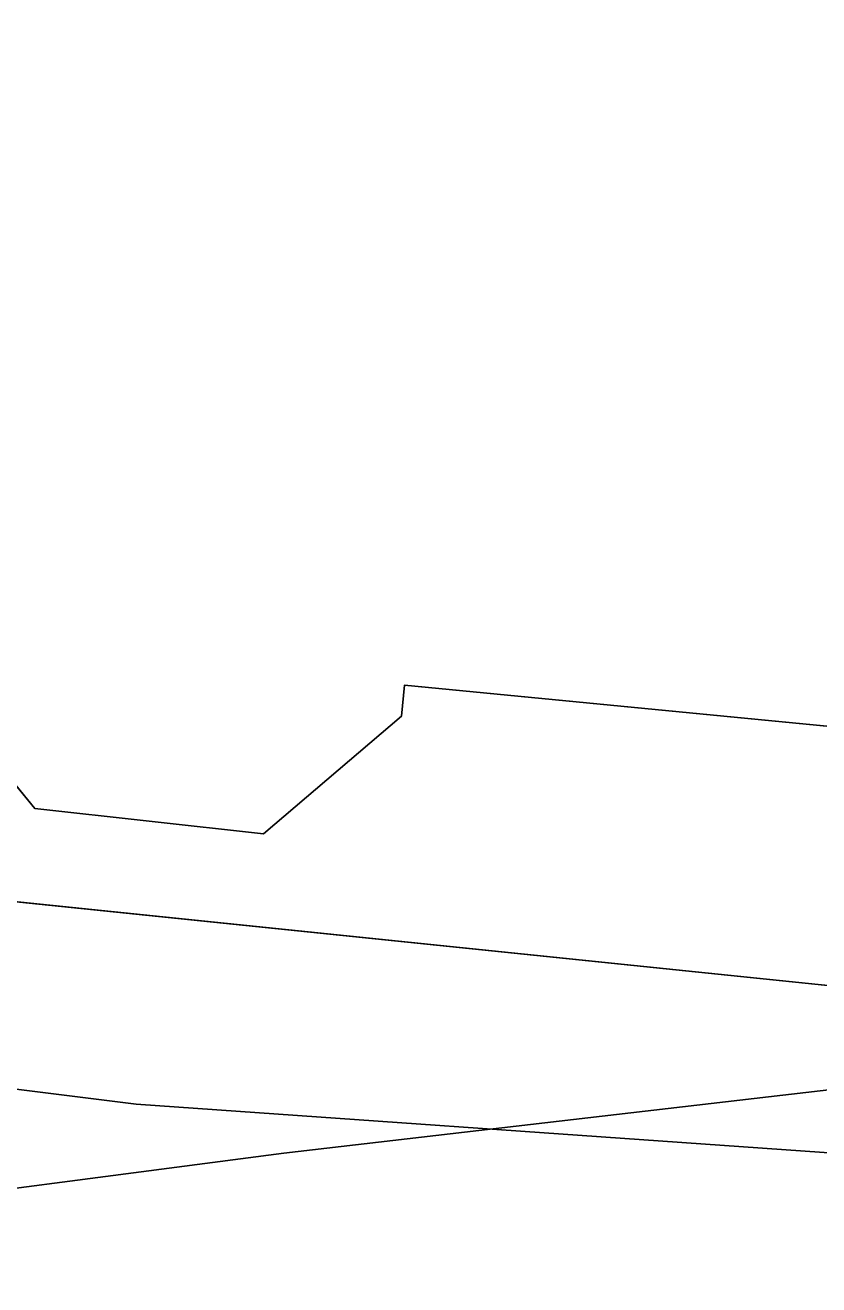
# Model space of a CAD drawing. Extents: x 6434771 to 6436222, y 5663454 to 5664782.
# Drawn here: x 6435081.18 to 6435089.56, y 5664336.72 to 5664350.03 of the extents above; entities that cross this region are included whole.
import ezdxf

# ---------------------------------------------------------------- set-up
doc = ezdxf.new("R2010")
doc.units = 0
for name, color, linetype in [('Warstwa 1', 7, 'Continuous'), ('Warstwa 12', 7, 'Continuous'), ('Warstwa 4', 7, 'Continuous'), ('Warstwa 5', 7, 'Continuous'), ('Warstwa 6', 7, 'Continuous'), ('Warstwa 7', 7, 'Continuous')]:
    doc.layers.add(name, color=color, linetype=linetype)

msp = doc.modelspace()

# ---------------------------------------------------------------- linework, layer by layer
at = {"layer": 'Warstwa 1'}
msp.add_line((6435067.287, 5664342.191), (6435097.471, 5664339.076), dxfattribs=at)
msp.add_line((6435067.287, 5664342.191), (6435097.471, 5664339.076), dxfattribs=at)
msp.add_lwpolyline([(6435093.31, 5664342.267), (6435085.189, 5664343.055), (6435085.155, 5664342.726), (6435083.699, 5664341.483), (6435081.282, 5664341.752), (6435080.09, 5664343.207)], dxfattribs=at)
at = {"layer": 'Warstwa 12'}
msp.add_lwpolyline([(6435132.438, 5664335.787), (6435124.784, 5664334.176), (6435113.592, 5664330.781), (6435106.818, 5664332.903), (6435106.878, 5664333.164), (6435106.411, 5664333.228), (6435104.663, 5664333.369), (6435104.181, 5664333.329), (6435103.682, 5664333.311), (6435100.055, 5664335.235), (6435095.585, 5664337.699), (6435082.355, 5664338.629), (6435069.833, 5664340.19), (6435067.774, 5664341.135), (6435066.752, 5664344.338), (6435065.661, 5664347.511), (6435065.691, 5664351.691), (6435067.119, 5664364.765), (6435067.487, 5664373.642), (6435068.554, 5664376.699), (6435070.485, 5664385.857), (6435078.011, 5664384.869)], dxfattribs=at)
at = {"layer": 'Warstwa 4'}
msp.add_lwpolyline([(6435077.576, 5664358.619), (6435076.683, 5664350.139), (6435076.156, 5664344.524), (6435076.119, 5664343.975), (6435080.094, 5664343.557), (6435080.09, 5664343.207), (6435081.282, 5664341.752), (6435083.699, 5664341.483), (6435085.155, 5664342.726), (6435085.189, 5664343.055), (6435093.31, 5664342.267), (6435093.397, 5664342.886), (6435093.964, 5664348.38), (6435094.664, 5664355.842), (6435091.197, 5664356.094), (6435091.513, 5664359.12), (6435081.174, 5664360.105), (6435081.052, 5664358.257)], close=True, dxfattribs=at)
at = {"layer": 'Warstwa 5'}
for p, q in [((6435080.09, 5664343.207), (6435081.282, 5664341.752)), ((6435085.155, 5664342.726), (6435085.189, 5664343.055)), ((6435085.189, 5664343.055), (6435093.31, 5664342.267)), ((6435083.699, 5664341.483), (6435085.155, 5664342.726)), ((6435081.282, 5664341.752), (6435083.699, 5664341.483))]:
    msp.add_line(p, q, dxfattribs=at)
at = {"layer": 'Warstwa 6'}
for points in [[(6435098.936, 5664353.47), (6435099.538, 5664359.413), (6435069.56, 5664362.316), (6435067.287, 5664342.191), (6435097.471, 5664339.076), (6435098.425, 5664348.436), (6435130.823, 5664346.455), (6435130.783, 5664351.416)], [(6435130.919, 5664334.482), (6435130.823, 5664346.455), (6435098.425, 5664348.436), (6435097.471, 5664339.076), (6435067.287, 5664342.191), (6435066.962, 5664339.345), (6435065.265, 5664317.253)]]:
    msp.add_lwpolyline(points, close=True, dxfattribs=at)
at = {"layer": 'Warstwa 7'}
msp.add_lwpolyline([(6435138.546, 5664343.582), (6435134.755, 5664343.628), (6435128.532, 5664343.549), (6435127.791, 5664343.497), (6435126.354, 5664343.236), (6435120.169, 5664342.418), (6435107.507, 5664340.967), (6435101.697, 5664340.192), (6435096.417, 5664339.576), (6435090.034, 5664338.822), (6435083.914, 5664338.111), (6435078.848, 5664337.447), (6435077.776, 5664337.333)], dxfattribs=at)

doc.saveas('drawing.dxf')
